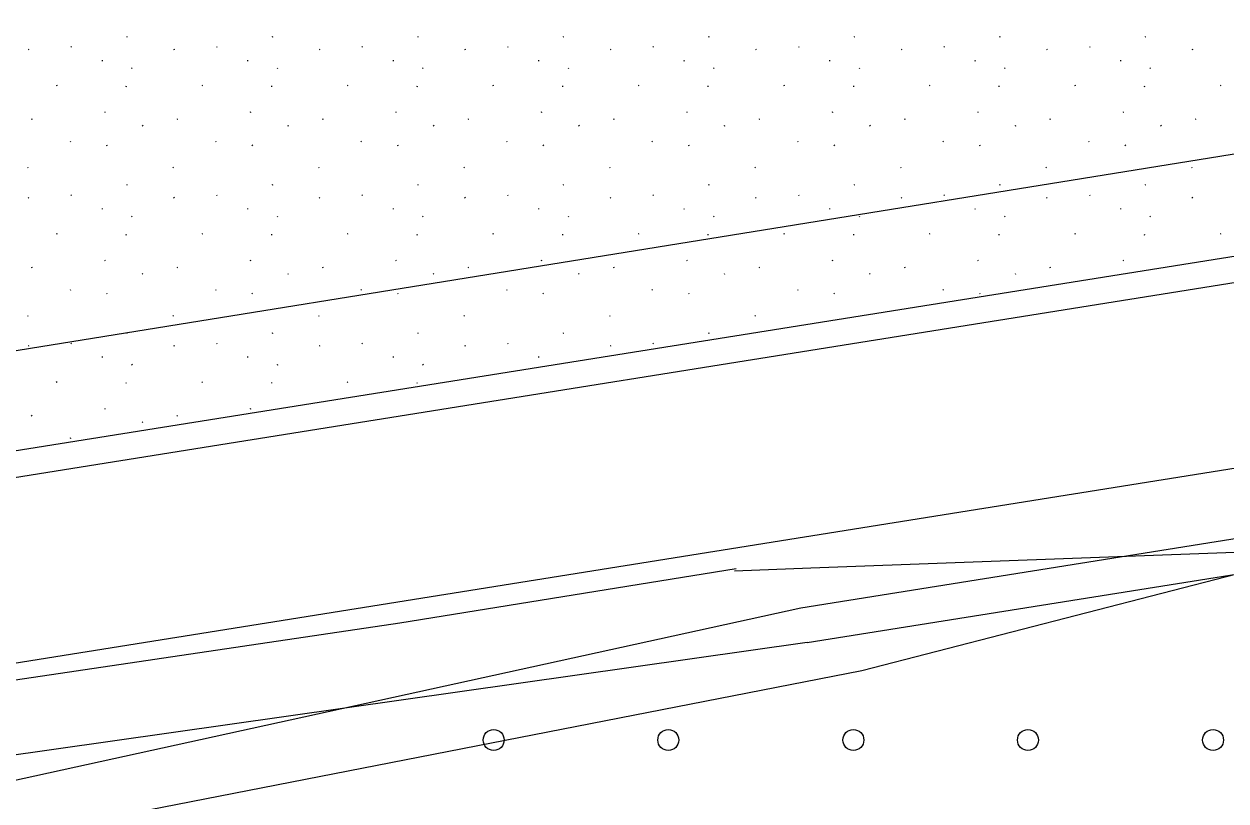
# Model space of a CAD drawing. Extents: x 419396 to 421519, y 4453567 to 4456767.
# Drawn here: x 420479.8 to 420548.6, y 4454826.5 to 4454871 of the extents above; entities that cross this region are included whole.
import ezdxf

# ---------------------------------------------------------------- set-up
doc = ezdxf.new("R2010")
doc.units = 0
for name, color, linetype in [('0_KADASTRO', 7, 'Continuous'), ('ADAKENARI1000', 7, 'Continuous'), ('KALDIRIM', 7, 'Continuous'), ('Level 22', 7, 'Continuous'), ('Level 28', 7, 'Continuous'), ('Level 41', 7, 'Continuous'), ('Level 47', 7, 'Continuous'), ('Level 9', 7, 'Continuous')]:
    doc.layers.add(name, color=color, linetype=linetype)

msp = doc.modelspace()

# ---------------------------------------------------------------- linework, layer by layer
at = {"layer": '0_KADASTRO'}
msp.add_lwpolyline([(420432.926, 4454815.455), (420527.75, 4454833.96), (420549.227, 4454839.493), (420581.27, 4454844.609), (420594.935, 4454847.066), (420601.729, 4454848.495), (420608.493, 4454850.055), (420615.226, 4454851.748), (420621.924, 4454853.572), (420628.586, 4454855.527), (420635.208, 4454857.612), (420730.894, 4454888.765)], dxfattribs=at)
at = {"layer": 'ADAKENARI1000'}
msp.add_line((420343.803, 4454824.923), (420578.432, 4454862.384), dxfattribs=at)
at = {"layer": 'KALDIRIM'}
for p, q in [((420344.065, 4454823.446), (420578.713, 4454860.91)), ((420470.301, 4454832.968), (420594.465, 4454852.792))]:
    msp.add_line(p, q, dxfattribs=at)
at = {"layer": 'Level 22'}
for p, q in [((420524.835, 4454839.837), (420560, 4454841.149)), ((420501.29, 4454836.687), (420520.559, 4454839.8)), ((420520.473, 4454839.674), (420524.835, 4454839.837)), ((420466.16, 4454831.499), (420501.29, 4454836.687))]:
    msp.add_line(p, q, dxfattribs=at)
at = {"layer": 'Level 28'}
for q in [(420581.27, 4454844.609), (420468.783, 4454827.644)]:
    msp.add_line((420524.631, 4454835.566), q, dxfattribs=at)
at = {"layer": 'Level 41'}
for p, q in [((420485.684, 4454870.262), (420485.637, 4454870.239)), ((420494.016, 4454870.262), (420493.969, 4454870.239)), ((420502.348, 4454870.262), (420502.301, 4454870.239)), ((420510.68, 4454870.262), (420510.633, 4454870.239)), ((420519.012, 4454870.262), (420518.966, 4454870.239)), ((420527.345, 4454870.262), (420527.298, 4454870.239)), ((420535.677, 4454870.262), (420535.63, 4454870.239)), ((420544.009, 4454870.262), (420543.962, 4454870.239)), ((420480.054, 4454869.533), (420480.008, 4454869.51)), ((420482.463, 4454869.696), (420482.491, 4454869.652)), ((420488.387, 4454869.533), (420488.34, 4454869.51)), ((420490.795, 4454869.696), (420490.823, 4454869.652)), ((420496.719, 4454869.533), (420496.672, 4454869.51)), ((420499.127, 4454869.696), (420499.155, 4454869.652)), ((420505.051, 4454869.533), (420505.004, 4454869.51)), ((420507.46, 4454869.696), (420507.488, 4454869.652)), ((420513.383, 4454869.533), (420513.336, 4454869.51)), ((420515.792, 4454869.696), (420515.82, 4454869.652)), ((420521.715, 4454869.533), (420521.669, 4454869.51)), ((420524.124, 4454869.696), (420524.152, 4454869.652)), ((420530.048, 4454869.533), (420530.001, 4454869.51)), ((420532.456, 4454869.696), (420532.484, 4454869.652)), ((420538.38, 4454869.533), (420538.333, 4454869.51)), ((420540.788, 4454869.696), (420540.816, 4454869.652)), ((420546.712, 4454869.533), (420546.665, 4454869.51)), ((420484.263, 4454868.867), (420484.27, 4454868.918)), ((420485.936, 4454868.481), (420485.964, 4454868.437)), ((420492.595, 4454868.867), (420492.602, 4454868.918)), ((420494.268, 4454868.481), (420494.296, 4454868.437)), ((420500.927, 4454868.867), (420500.934, 4454868.918)), ((420502.6, 4454868.481), (420502.628, 4454868.437)), ((420509.259, 4454868.867), (420509.267, 4454868.918)), ((420510.933, 4454868.481), (420510.961, 4454868.437)), ((420517.591, 4454868.867), (420517.599, 4454868.918)), ((420519.265, 4454868.481), (420519.293, 4454868.437)), ((420525.924, 4454868.867), (420525.931, 4454868.918)), ((420527.597, 4454868.481), (420527.625, 4454868.437)), ((420534.256, 4454868.867), (420534.263, 4454868.918)), ((420535.929, 4454868.481), (420535.957, 4454868.437)), ((420542.588, 4454868.867), (420542.595, 4454868.918)), ((420544.261, 4454868.481), (420544.289, 4454868.437)), ((420481.664, 4454867.468), (420481.617, 4454867.445)), ((420485.629, 4454867.393), (420485.637, 4454867.445)), ((420489.996, 4454867.468), (420489.949, 4454867.445)), ((420493.961, 4454867.393), (420493.969, 4454867.445)), ((420498.328, 4454867.468), (420498.282, 4454867.445)), ((420502.294, 4454867.393), (420502.301, 4454867.445)), ((420506.661, 4454867.468), (420506.614, 4454867.445)), ((420510.626, 4454867.393), (420510.633, 4454867.445)), ((420514.993, 4454867.468), (420514.946, 4454867.445)), ((420518.958, 4454867.393), (420518.966, 4454867.445)), ((420523.325, 4454867.468), (420523.278, 4454867.445)), ((420527.29, 4454867.393), (420527.298, 4454867.445)), ((420531.657, 4454867.468), (420531.61, 4454867.445)), ((420535.622, 4454867.393), (420535.63, 4454867.445)), ((420539.989, 4454867.468), (420539.943, 4454867.445)), ((420543.955, 4454867.393), (420543.962, 4454867.445)), ((420548.322, 4454867.468), (420548.275, 4454867.445)), ((420484.428, 4454865.933), (420484.381, 4454865.911)), ((420492.76, 4454865.933), (420492.713, 4454865.911)), ((420501.092, 4454865.933), (420501.045, 4454865.911)), ((420509.424, 4454865.933), (420509.377, 4454865.911)), ((420517.756, 4454865.933), (420517.71, 4454865.911)), ((420526.089, 4454865.933), (420526.042, 4454865.911)), ((420534.421, 4454865.933), (420534.374, 4454865.911)), ((420542.753, 4454865.933), (420542.706, 4454865.911)), ((420480.237, 4454865.538), (420480.19, 4454865.516)), ((420486.543, 4454865.186), (420486.571, 4454865.142)), ((420488.569, 4454865.538), (420488.522, 4454865.516)), ((420494.875, 4454865.186), (420494.904, 4454865.142)), ((420496.901, 4454865.538), (420496.854, 4454865.516)), ((420503.208, 4454865.186), (420503.236, 4454865.142)), ((420505.233, 4454865.538), (420505.186, 4454865.516)), ((420511.54, 4454865.186), (420511.568, 4454865.142)), ((420513.565, 4454865.538), (420513.519, 4454865.516)), ((420519.872, 4454865.186), (420519.9, 4454865.142)), ((420521.898, 4454865.538), (420521.851, 4454865.516)), ((420528.204, 4454865.186), (420528.232, 4454865.142)), ((420530.23, 4454865.538), (420530.183, 4454865.516)), ((420536.536, 4454865.186), (420536.565, 4454865.142)), ((420538.562, 4454865.538), (420538.515, 4454865.516)), ((420544.869, 4454865.186), (420544.897, 4454865.142)), ((420546.894, 4454865.538), (420546.847, 4454865.516)), ((420482.409, 4454864.282), (420482.437, 4454864.239)), ((420490.741, 4454864.282), (420490.769, 4454864.239)), ((420499.073, 4454864.282), (420499.101, 4454864.239)), ((420507.405, 4454864.282), (420507.433, 4454864.239)), ((420515.737, 4454864.282), (420515.765, 4454864.239)), ((420524.07, 4454864.282), (420524.098, 4454864.239)), ((420532.402, 4454864.282), (420532.43, 4454864.239)), ((420540.734, 4454864.282), (420540.762, 4454864.239)), ((420484.498, 4454864.062), (420484.526, 4454864.018)), ((420492.83, 4454864.062), (420492.858, 4454864.018)), ((420501.162, 4454864.062), (420501.19, 4454864.018)), ((420509.494, 4454864.062), (420509.522, 4454864.018)), ((420517.826, 4454864.062), (420517.855, 4454864.018)), ((420526.159, 4454864.062), (420526.187, 4454864.018)), ((420534.491, 4454864.062), (420534.519, 4454864.018)), ((420542.823, 4454864.062), (420542.851, 4454864.018)), ((420479.973, 4454862.786), (420480.001, 4454862.743)), ((420488.305, 4454862.786), (420488.333, 4454862.743)), ((420496.637, 4454862.786), (420496.665, 4454862.743)), ((420504.969, 4454862.786), (420504.997, 4454862.743)), ((420513.301, 4454862.786), (420513.329, 4454862.743)), ((420521.634, 4454862.786), (420521.662, 4454862.743)), ((420529.966, 4454862.786), (420529.994, 4454862.743)), ((420538.298, 4454862.786), (420538.326, 4454862.743)), ((420546.63, 4454862.786), (420546.658, 4454862.743)), ((420485.684, 4454861.773), (420485.637, 4454861.75)), ((420494.016, 4454861.773), (420493.969, 4454861.75)), ((420502.348, 4454861.773), (420502.301, 4454861.75)), ((420510.68, 4454861.773), (420510.633, 4454861.75)), ((420519.012, 4454861.773), (420518.966, 4454861.75)), ((420527.345, 4454861.773), (420527.298, 4454861.75)), ((420535.677, 4454861.773), (420535.63, 4454861.75)), ((420544.009, 4454861.773), (420543.962, 4454861.75)), ((420480.054, 4454861.044), (420480.008, 4454861.021)), ((420482.463, 4454861.207), (420482.491, 4454861.163)), ((420488.387, 4454861.044), (420488.34, 4454861.021)), ((420490.795, 4454861.207), (420490.823, 4454861.163)), ((420496.719, 4454861.044), (420496.672, 4454861.021)), ((420499.127, 4454861.207), (420499.155, 4454861.163)), ((420505.051, 4454861.044), (420505.004, 4454861.021)), ((420507.46, 4454861.207), (420507.488, 4454861.163)), ((420513.383, 4454861.044), (420513.336, 4454861.021)), ((420515.792, 4454861.207), (420515.82, 4454861.163)), ((420521.715, 4454861.044), (420521.669, 4454861.021)), ((420524.124, 4454861.207), (420524.152, 4454861.163)), ((420530.048, 4454861.044), (420530.001, 4454861.021)), ((420532.456, 4454861.207), (420532.484, 4454861.163)), ((420538.38, 4454861.044), (420538.333, 4454861.021)), ((420540.788, 4454861.207), (420540.816, 4454861.163)), ((420546.712, 4454861.044), (420546.665, 4454861.021)), ((420484.263, 4454860.378), (420484.27, 4454860.429)), ((420492.595, 4454860.378), (420492.602, 4454860.429)), ((420500.927, 4454860.378), (420500.934, 4454860.429)), ((420509.259, 4454860.378), (420509.267, 4454860.429)), ((420517.591, 4454860.378), (420517.599, 4454860.429)), ((420525.924, 4454860.378), (420525.931, 4454860.429)), ((420534.256, 4454860.378), (420534.263, 4454860.429)), ((420542.588, 4454860.378), (420542.595, 4454860.429)), ((420485.936, 4454859.992), (420485.964, 4454859.949)), ((420494.268, 4454859.992), (420494.296, 4454859.949)), ((420502.6, 4454859.992), (420502.628, 4454859.949)), ((420510.933, 4454859.992), (420510.961, 4454859.949)), ((420519.265, 4454859.992), (420519.293, 4454859.949)), ((420527.597, 4454859.992), (420527.625, 4454859.949)), ((420535.929, 4454859.992), (420535.957, 4454859.949)), ((420544.261, 4454859.992), (420544.289, 4454859.949)), ((420481.664, 4454858.979), (420481.617, 4454858.956)), ((420485.629, 4454858.905), (420485.637, 4454858.956)), ((420489.996, 4454858.979), (420489.949, 4454858.956)), ((420493.961, 4454858.905), (420493.969, 4454858.956)), ((420498.328, 4454858.979), (420498.282, 4454858.956)), ((420502.294, 4454858.905), (420502.301, 4454858.956)), ((420506.661, 4454858.979), (420506.614, 4454858.956)), ((420510.626, 4454858.905), (420510.633, 4454858.956)), ((420514.993, 4454858.979), (420514.946, 4454858.956)), ((420518.958, 4454858.905), (420518.966, 4454858.956)), ((420523.325, 4454858.979), (420523.278, 4454858.956)), ((420527.29, 4454858.905), (420527.298, 4454858.956)), ((420531.657, 4454858.979), (420531.61, 4454858.956)), ((420535.622, 4454858.905), (420535.63, 4454858.956)), ((420539.989, 4454858.979), (420539.943, 4454858.956)), ((420543.955, 4454858.905), (420543.962, 4454858.956)), ((420548.322, 4454858.979), (420548.275, 4454858.956)), ((420484.428, 4454857.445), (420484.381, 4454857.422)), ((420492.76, 4454857.445), (420492.713, 4454857.422)), ((420501.092, 4454857.445), (420501.045, 4454857.422)), ((420509.424, 4454857.445), (420509.377, 4454857.422)), ((420517.756, 4454857.445), (420517.71, 4454857.422)), ((420526.089, 4454857.445), (420526.042, 4454857.422)), ((420534.421, 4454857.445), (420534.374, 4454857.422)), ((420542.753, 4454857.445), (420542.706, 4454857.422)), ((420480.237, 4454857.05), (420480.19, 4454857.027)), ((420488.569, 4454857.05), (420488.522, 4454857.027)), ((420496.901, 4454857.05), (420496.854, 4454857.027)), ((420505.233, 4454857.05), (420505.186, 4454857.027)), ((420513.565, 4454857.05), (420513.519, 4454857.027)), ((420521.898, 4454857.05), (420521.851, 4454857.027)), ((420530.23, 4454857.05), (420530.183, 4454857.027)), ((420538.562, 4454857.05), (420538.515, 4454857.027)), ((420486.543, 4454856.697), (420486.571, 4454856.653)), ((420494.875, 4454856.697), (420494.904, 4454856.653)), ((420503.208, 4454856.697), (420503.236, 4454856.653)), ((420511.54, 4454856.697), (420511.568, 4454856.653)), ((420519.872, 4454856.697), (420519.9, 4454856.653)), ((420528.204, 4454856.697), (420528.232, 4454856.653)), ((420536.536, 4454856.697), (420536.565, 4454856.653)), ((420482.409, 4454855.793), (420482.437, 4454855.75)), ((420484.498, 4454855.573), (420484.526, 4454855.529)), ((420490.741, 4454855.793), (420490.769, 4454855.75)), ((420492.83, 4454855.573), (420492.858, 4454855.529)), ((420499.073, 4454855.793), (420499.101, 4454855.75)), ((420501.162, 4454855.573), (420501.19, 4454855.529)), ((420507.405, 4454855.793), (420507.433, 4454855.75)), ((420509.494, 4454855.573), (420509.522, 4454855.529)), ((420515.737, 4454855.793), (420515.765, 4454855.75)), ((420517.826, 4454855.573), (420517.855, 4454855.529)), ((420524.07, 4454855.793), (420524.098, 4454855.75)), ((420526.159, 4454855.573), (420526.187, 4454855.529)), ((420532.402, 4454855.793), (420532.43, 4454855.75)), ((420534.491, 4454855.573), (420534.519, 4454855.529)), ((420479.973, 4454854.297), (420480.001, 4454854.254)), ((420488.305, 4454854.297), (420488.333, 4454854.254)), ((420496.637, 4454854.297), (420496.665, 4454854.254)), ((420504.969, 4454854.297), (420504.997, 4454854.254)), ((420513.301, 4454854.297), (420513.329, 4454854.254)), ((420521.634, 4454854.297), (420521.662, 4454854.254)), ((420485.684, 4454853.284), (420485.637, 4454853.261)), ((420494.016, 4454853.284), (420493.969, 4454853.261)), ((420502.348, 4454853.284), (420502.301, 4454853.261)), ((420510.68, 4454853.284), (420510.633, 4454853.261)), ((420519.012, 4454853.284), (420518.966, 4454853.261)), ((420482.463, 4454852.718), (420482.491, 4454852.675)), ((420490.795, 4454852.718), (420490.823, 4454852.675)), ((420499.127, 4454852.718), (420499.155, 4454852.675)), ((420507.46, 4454852.718), (420507.488, 4454852.675)), ((420515.792, 4454852.718), (420515.82, 4454852.675)), ((420480.054, 4454852.555), (420480.008, 4454852.532)), ((420484.263, 4454851.889), (420484.27, 4454851.94)), ((420488.387, 4454852.555), (420488.34, 4454852.532)), ((420492.595, 4454851.889), (420492.602, 4454851.94)), ((420496.719, 4454852.555), (420496.672, 4454852.532)), ((420500.927, 4454851.889), (420500.934, 4454851.94)), ((420505.051, 4454852.555), (420505.004, 4454852.532)), ((420509.259, 4454851.889), (420509.267, 4454851.94)), ((420513.383, 4454852.555), (420513.336, 4454852.532)), ((420485.936, 4454851.503), (420485.964, 4454851.46)), ((420494.268, 4454851.503), (420494.296, 4454851.46)), ((420502.6, 4454851.503), (420502.628, 4454851.46)), ((420481.664, 4454850.49), (420481.617, 4454850.467)), ((420485.629, 4454850.416), (420485.637, 4454850.467)), ((420489.996, 4454850.49), (420489.949, 4454850.467)), ((420493.961, 4454850.416), (420493.969, 4454850.467)), ((420498.328, 4454850.49), (420498.282, 4454850.467)), ((420502.294, 4454850.416), (420502.301, 4454850.467)), ((420480.237, 4454848.561), (420480.19, 4454848.538)), ((420484.428, 4454848.956), (420484.381, 4454848.933)), ((420488.569, 4454848.561), (420488.522, 4454848.538)), ((420492.76, 4454848.956), (420492.713, 4454848.933)), ((420486.543, 4454848.208), (420486.571, 4454848.164)), ((420482.409, 4454847.305), (420482.437, 4454847.261))]:
    msp.add_line(p, q, dxfattribs=at)
at = {"layer": 'Level 47'}
for centre in [(420506.672, 4454829.986), (420516.672, 4454829.986), (420527.272, 4454829.986), (420537.272, 4454829.986), (420547.872, 4454829.986)]:
    msp.add_circle(centre, 0.6, dxfattribs=at)
at = {"layer": 'Level 9'}
msp.add_line((420593.792, 4454870.74), (420415.276, 4454841.947), dxfattribs=at)
msp.add_lwpolyline([(420624.432, 4454853.526), (420524.259, 4454837.532), (420256.413, 4454778.792), (420232.074, 4454762.375), (420226.4, 4454671.579), (420198.862, 4454673.3)], dxfattribs=at)

doc.saveas('drawing.dxf')
